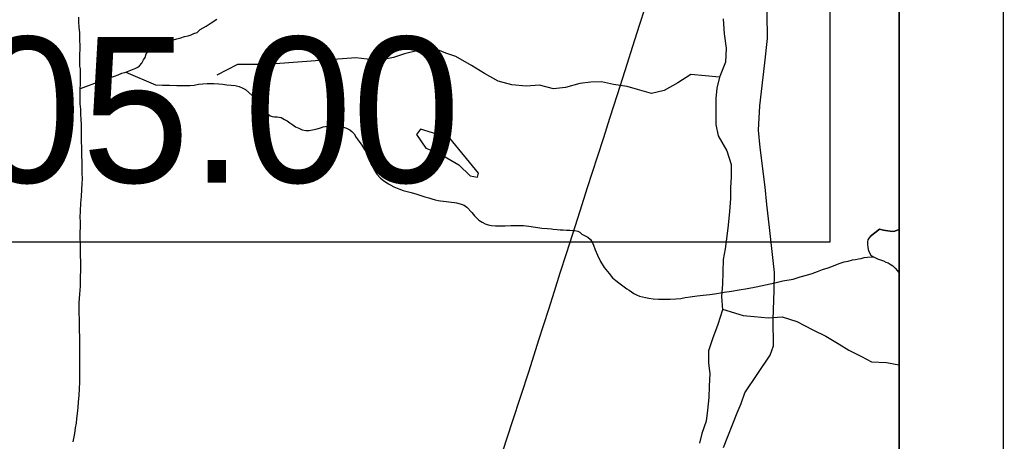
# Model space of a CAD drawing. Extents: x -6.1 to 38, y -7.7 to 22.
# Drawn here: x 8.054 to 9, y 17 to 17.406 of the extents above; entities that cross this region are included whole.
import ezdxf

# ---------------------------------------------------------------- set-up
doc = ezdxf.new("R2010")
doc.units = 0
for name, color, linetype in [('GM_X_Corporation', 7, 'Continuous'), ('GM_X_Minor_Lake', 7, 'Continuous'), ('GM_X_Minor_River', 7, 'Continuous'), ('GM_X_Township_Road', 7, 'Continuous'), ('SH_Data', 7, 'Continuous'), ('SH_Text', 7, 'Continuous')]:
    doc.layers.add(name, color=color, linetype=linetype)

msp = doc.modelspace()

# ---------------------------------------------------------------- linework, layer by layer
at = {"layer": 'GM_X_Corporation'}
for points in [[(8.9, 14.85918), (8.9, 19.87135), (8.53815, 19.88018), (8.02661, 19.88922), (8.02125, 19.70471), (8.02079, 19.68982), (8.0189, 19.62846), (7.99279, 18.77986), (7.97287, 17.92154), (7.97183, 17.87641), (7.95308, 17.06692), (7.95307, 17.06643), (7.93594, 16.3267), (7.92512, 16.10977), (7.91657, 15.91251), (7.90988, 15.74002), (7.90533, 15.62285), (7.88899, 15.0865), (7.88923, 14.89059), (8.1023, 14.88375), (8.27757, 14.87811), (8.6137, 14.86789)], [(8.9, 14.68725), (8.9, 19.53649), (8.77571, 19.53237), (8.77312, 19.53228), (6.99327, 19.47331), (6.99349, 19.46054), (7.03821, 16.8882), (7.05054, 16.17866), (7.07262, 15.21743), (7.07601, 15.03919), (7.07603, 15.03845), (7.07902, 14.88093), (7.08348, 14.64684), (7.55487, 14.65733), (8.5875, 14.68029)]]:
    msp.add_lwpolyline(points, close=True, dxfattribs=at)
at = {"layer": 'GM_X_Minor_Lake'}
for points in [[(8.49543, 17.25833), (8.46787, 17.29192), (8.43945, 17.3006), (8.43569, 17.29527)], [(8.43569, 17.29527), (8.44483, 17.28239), (8.45734, 17.27748), (8.47631, 17.26613), (8.48732, 17.25552), (8.49452, 17.2544), (8.49543, 17.25833)], [(8.87188, 17.19712), (8.87038, 17.19513), (8.86964, 17.19397), (8.8693, 17.19207), (8.86934, 17.18941), (8.86977, 17.18713), (8.87018, 17.18486), (8.87099, 17.18221), (8.87257, 17.1792), (8.87448, 17.17809), (8.8764, 17.17698), (8.87908, 17.17589), (8.88176, 17.1748), (8.88482, 17.17371), (8.88711, 17.17262), (8.88941, 17.1719), (8.89132, 17.17079), (8.89364, 17.16893), (8.89596, 17.16669), (8.89828, 17.16407), (8.89984, 17.16182), (8.9, 17.16169)], [(8.9, 17.20367), (8.89985, 17.20364), (8.89796, 17.20323), (8.8957, 17.20243), (8.89305, 17.202), (8.89114, 17.20235), (8.88657, 17.20302), (8.88467, 17.20337), (8.88085, 17.20444), (8.87188, 17.19712)], [(8.87188, 17.19712), (8.88085, 17.20444), (8.88467, 17.20337), (8.88657, 17.20302), (8.89114, 17.20235), (8.89305, 17.202), (8.8957, 17.20243), (8.89796, 17.20323), (8.89985, 17.20364), (8.9, 17.20367)]]:
    msp.add_lwpolyline(points, dxfattribs=at)
at = {"layer": 'GM_X_Minor_River'}
for points in [[(8.11253, 17.35255), (8.11265, 17.3547), (8.11259, 17.3585), (8.11216, 17.36115), (8.11211, 17.36381), (8.11208, 17.36571), (8.11203, 17.36837), (8.11196, 17.37255), (8.11225, 17.37712), (8.11218, 17.3813), (8.1121, 17.38587), (8.11197, 17.39309), (8.11148, 17.39878), (8.11102, 17.40372), (8.11094, 17.40828)], [(8.11264, 17.33963), (8.13141, 17.34667), (8.13594, 17.34827), (8.1416, 17.35027), (8.14537, 17.35148), (8.14877, 17.35268), (8.15254, 17.35427), (8.15632, 17.35548), (8.15933, 17.35667), (8.16273, 17.35787), (8.16575, 17.35907), (8.16762, 17.36025), (8.1695, 17.36142), (8.17173, 17.36412), (8.1732, 17.36719), (8.17468, 17.3695), (8.17575, 17.37294), (8.17798, 17.37602), (8.18171, 17.37951), (8.18586, 17.38148), (8.19227, 17.3835), (8.19643, 17.38472), (8.19945, 17.38553), (8.2021, 17.38634), (8.20512, 17.38753), (8.20928, 17.38837), (8.21268, 17.38957), (8.21608, 17.39039), (8.2191, 17.39121), (8.22174, 17.39239), (8.22476, 17.39359), (8.22775, 17.3963), (8.23339, 17.39945), (8.23826, 17.40296), (8.2439, 17.40648)], [(8.73073, 17.40673), (8.73153, 17.39233), (8.73346, 17.37831), (8.73275, 17.36504), (8.72712, 17.35062), (8.7245, 17.34), (8.7234, 17.33014), (8.72348, 17.30512), (8.72578, 17.29413), (8.73414, 17.27975), (8.73835, 17.2665), (8.73838, 17.25437), (8.73766, 17.24451)], [(8.72712, 17.35062), (8.6995, 17.35319), (8.68705, 17.3452), (8.67384, 17.33758), (8.66175, 17.33489), (8.64812, 17.33864), (8.63828, 17.34165), (8.62504, 17.3435), (8.61369, 17.34613), (8.60348, 17.34572), (8.59289, 17.34455), (8.57891, 17.34072), (8.56757, 17.33917), (8.55395, 17.34293), (8.54109, 17.34175), (8.52748, 17.34323), (8.51423, 17.34661), (8.50097, 17.35415), (8.48847, 17.3617), (8.4737, 17.37038), (8.46385, 17.37376), (8.45022, 17.37941), (8.43738, 17.37634), (8.42415, 17.37289), (8.41357, 17.36946), (8.40073, 17.36677), (8.38825, 17.36787), (8.37728, 17.36898), (8.29146, 17.36268), (8.26348, 17.36261), (8.2439, 17.35256)], [(8.11419, 17.26879), (8.11407, 17.27563), (8.1137, 17.29616), (8.11355, 17.30452), (8.11345, 17.31022), (8.11299, 17.31478), (8.1129, 17.31972), (8.11243, 17.32503), (8.11232, 17.33074), (8.11253, 17.35255)], [(8.15632, 17.35548), (8.18464, 17.34306), (8.19148, 17.3428), (8.19832, 17.34292), (8.20516, 17.34267), (8.212, 17.34241), (8.21769, 17.34251), (8.22186, 17.34296), (8.22603, 17.3438), (8.2302, 17.34426), (8.23437, 17.34433), (8.23741, 17.34439), (8.24083, 17.34445), (8.24577, 17.34415), (8.24957, 17.34384), (8.25339, 17.34315), (8.25757, 17.34285), (8.26137, 17.34253), (8.26519, 17.34146), (8.26825, 17.34037), (8.27132, 17.33853), (8.2744, 17.33592), (8.27787, 17.33294), (8.28059, 17.32957), (8.28293, 17.32619), (8.28564, 17.32358), (8.28682, 17.32132), (8.28837, 17.31944), (8.29147, 17.31608), (8.29493, 17.31347), (8.29685, 17.31275), (8.29913, 17.31241), (8.30179, 17.31246), (8.30369, 17.31211), (8.3056, 17.31177), (8.30867, 17.30992), (8.31135, 17.30845), (8.31405, 17.30659), (8.31674, 17.30474), (8.31943, 17.30289), (8.32249, 17.30142), (8.32594, 17.29996), (8.32937, 17.29926), (8.33241, 17.29932), (8.33582, 17.29976), (8.34035, 17.30098), (8.34338, 17.3018), (8.34602, 17.3026), (8.35207, 17.30385), (8.35473, 17.3039), (8.35816, 17.30358), (8.36196, 17.30327), (8.36539, 17.30257), (8.36845, 17.30149), (8.37151, 17.30002), (8.37345, 17.29815), (8.37576, 17.29591), (8.37772, 17.29253), (8.38045, 17.28877), (8.38318, 17.28502), (8.38552, 17.28126), (8.38747, 17.27863), (8.38865, 17.27599), (8.38984, 17.27335), (8.39065, 17.2707), (8.39185, 17.2673), (8.39381, 17.26392), (8.39577, 17.26053), (8.39773, 17.25714), (8.40082, 17.25377), (8.4043, 17.25079), (8.40891, 17.24784), (8.4139, 17.24488), (8.41887, 17.24307), (8.42307, 17.24162), (8.42689, 17.24055), (8.4307, 17.23948), (8.43605, 17.23806), (8.43987, 17.2366), (8.44369, 17.23553), (8.44751, 17.23446), (8.45057, 17.23337), (8.45361, 17.23267), (8.45667, 17.23196), (8.45895, 17.23162), (8.46162, 17.23129), (8.46428, 17.23096), (8.46694, 17.23062), (8.46923, 17.23029), (8.47227, 17.22996), (8.47418, 17.22961), (8.47761, 17.22854), (8.47952, 17.22819), (8.48143, 17.22746), (8.48413, 17.22561), (8.48878, 17.22037), (8.4915, 17.217), (8.49343, 17.21513), (8.49575, 17.21289), (8.49882, 17.21104), (8.50188, 17.20958)], [(8.10571, 16.99981), (8.10709, 17.00782), (8.10775, 17.01315), (8.10881, 17.01774), (8.10911, 17.0223), (8.10979, 17.02688), (8.11044, 17.03259), (8.11072, 17.0383), (8.11137, 17.0444), (8.11164, 17.05087), (8.1119, 17.05695), (8.11216, 17.06419), (8.112, 17.07293), (8.11188, 17.07939), (8.11214, 17.08624), (8.11203, 17.0927), (8.1119, 17.09992), (8.11175, 17.1079), (8.1116, 17.11627), (8.11145, 17.12501), (8.1113, 17.13337), (8.11191, 17.14175), (8.11253, 17.14937), (8.11278, 17.15697), (8.11299, 17.1661), (8.11287, 17.17294), (8.11276, 17.17903), (8.11266, 17.18473), (8.11256, 17.19043), (8.11246, 17.19575), (8.11236, 17.20107), (8.11265, 17.2064), (8.11256, 17.21134), (8.11248, 17.21591), (8.11276, 17.22162), (8.113, 17.22922), (8.11364, 17.2357), (8.1139, 17.24255), (8.11419, 17.24788), (8.11447, 17.2532), (8.11438, 17.25815), (8.1143, 17.26271), (8.11419, 17.26879)], [(8.73766, 17.24451), (8.73769, 17.2339), (8.73659, 17.22138), (8.7355, 17.20811), (8.73402, 17.19749), (8.73254, 17.18536), (8.73069, 17.17512), (8.73035, 17.16299), (8.73, 17.15124), (8.7289, 17.13948), (8.73008, 17.1266), (8.72558, 17.11256), (8.72033, 17.0989), (8.71659, 17.08714), (8.71662, 17.07538), (8.71779, 17.06553), (8.71707, 17.0534), (8.71672, 17.04241), (8.71563, 17.03027), (8.71415, 17.01965), (8.71002, 17.00789), (8.70779, 16.99841)], [(8.50188, 17.20958), (8.50456, 17.20849), (8.50799, 17.20779), (8.51179, 17.20747), (8.51635, 17.20755), (8.52091, 17.20764), (8.5266, 17.20774), (8.53078, 17.20781), (8.53457, 17.20788), (8.53875, 17.20796), (8.5437, 17.20729), (8.55018, 17.20626), (8.55627, 17.20523), (8.56159, 17.20494), (8.5654, 17.20463), (8.5673, 17.20429), (8.57111, 17.20397), (8.57377, 17.20364), (8.57681, 17.2037), (8.57985, 17.20337), (8.58327, 17.20343), (8.58593, 17.2031), (8.58783, 17.20313), (8.59088, 17.20243), (8.5928, 17.20132), (8.59473, 17.19946), (8.5978, 17.19799), (8.60048, 17.19652), (8.60318, 17.19428), (8.60475, 17.19165), (8.60593, 17.18901), (8.60754, 17.18447), (8.60991, 17.17919), (8.61268, 17.17316), (8.61619, 17.16752), (8.62086, 17.16152), (8.62435, 17.1574), (8.62744, 17.15479), (8.63013, 17.15256), (8.63783, 17.14699), (8.64014, 17.14551), (8.64244, 17.14404), (8.64475, 17.14256), (8.64743, 17.14108), (8.65011, 17.13999), (8.65316, 17.13928), (8.65583, 17.13857), (8.65926, 17.13787), (8.66345, 17.13719), (8.6684, 17.1369), (8.67371, 17.13699), (8.67979, 17.1371), (8.6851, 17.13719), (8.69003, 17.13766), (8.69419, 17.1385), (8.69873, 17.13934), (8.70556, 17.14022), (8.71124, 17.1407), (8.71768, 17.14158), (8.7245, 17.14246), (8.7317, 17.14373), (8.73852, 17.14462), (8.74609, 17.14589), (8.75405, 17.14718), (8.76237, 17.14884), (8.77145, 17.15091), (8.78015, 17.15259), (8.7881, 17.15463), (8.79794, 17.15633), (8.80474, 17.15835), (8.81079, 17.15998), (8.81607, 17.16159), (8.82136, 17.16359), (8.82626, 17.16558), (8.83155, 17.16719), (8.83683, 17.16919), (8.84211, 17.17119), (8.84702, 17.1728), (8.8508, 17.17362), (8.85496, 17.17484), (8.85799, 17.17527), (8.86064, 17.1757), (8.86329, 17.17613), (8.86631, 17.17694), (8.86935, 17.17738), (8.87535, 17.17759)], [(8.73002, 17.12725), (8.74976, 17.12135), (8.76035, 17.12024), (8.77397, 17.11914), (8.7872, 17.11994), (8.80159, 17.11543), (8.81674, 17.10752), (8.82924, 17.10149), (8.84212, 17.09357), (8.85159, 17.08791), (8.86371, 17.08188), (8.87318, 17.0766), (8.88755, 17.07588), (8.89966, 17.07364), (8.9, 17.07357)]]:
    msp.add_lwpolyline(points, dxfattribs=at)
at = {"layer": 'GM_X_Township_Road'}
for points in [[(8.73088, 16.99435), (8.74406, 17.0275), (8.74783, 17.03661), (8.75154, 17.04683), (8.76385, 17.0654), (8.77592, 17.08305), (8.77894, 17.0921), (8.77871, 17.11741), (8.77978, 17.1453), (8.7801, 17.16268), (8.77522, 17.20587), (8.77273, 17.22792), (8.77104, 17.24487), (8.76617, 17.28272), (8.76454, 17.29966), (8.76593, 17.32288), (8.77081, 17.36421), (8.77314, 17.38765), (8.77244, 17.43572)], [(8.51881, 16.99076), (8.52793, 17.01922), (8.53602, 17.04367), (8.54411, 17.06814), (8.55348, 17.09776), (8.56285, 17.12738), (8.56836, 17.14482), (8.57388, 17.16227), (8.57993, 17.18106), (8.58597, 17.19985), (8.59314, 17.22204), (8.6003, 17.24424), (8.60977, 17.27383), (8.61573, 17.29246), (8.62169, 17.31109), (8.62904, 17.33397), (8.63638, 17.35686), (8.64582, 17.38646), (8.6506, 17.40143), (8.65536, 17.41639)]]:
    msp.add_lwpolyline(points, dxfattribs=at)
at = {"layer": 'SH_Data'}
for p, q in [((9, 21), (9, 14)), ((8.9, 20.9), (8.9, 14.1))]:
    msp.add_line(p, q, dxfattribs=at)
at = {"layer": 'SH_Text'}
msp.add_lwpolyline([(7.00018, 17.85635), (8.83305, 17.85635), (8.83305, 17.19187), (7.00018, 17.19187)], close=True, dxfattribs=at)

# ---------------------------------------------------------------- texts
msp.add_text('STA. 14+05.00', height=0.1399997, dxfattribs=at).set_placement((7.22378, 17.2492))

doc.saveas('drawing.dxf')
